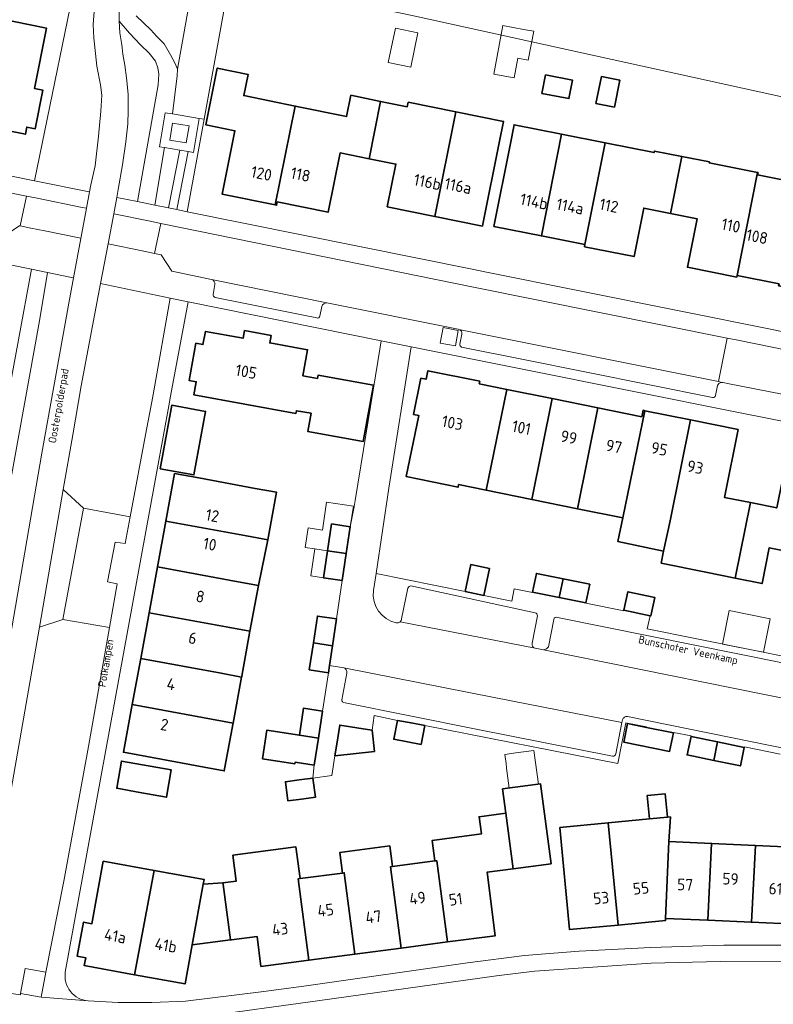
# Model space of a CAD drawing. Header units: metres. Extents: x 149984 to 156489, y 469398 to 478068.
# Tile 658 of 854: x 154614 to 154701, y 471626 to 471740. Entities that reach past the tile are written whole.
import ezdxf
from ezdxf.enums import TextEntityAlignment as Align

# ---------------------------------------------------------------- set-up
doc = ezdxf.new("R2010")
doc.units = ezdxf.units.M
doc.header["$LTSCALE"] = 0.75
for name, color, linetype, lineweight in [('B-WE-GR-BEPLANTING_CULTUUR_HEESTERS-GV', 252, 'Continuous', 18), ('B-WE-GR-GROENVOORZIENING-GV', 252, 'Continuous', 18), ('B-WE-KW-KUNSTWERK_GEMAAL-GV', 6, 'Continuous', 18), ('B-WE-OG-BEBOUWING-GV', 6, 'Continuous', 35), ('B-WE-OG-BEBOUWING-T18', 1, 'Continuous', 18), ('B-WE-OG-BEBOUWING_LAGE TRAFO-GV', 6, 'Continuous', 18), ('B-WE-OG-BEBOUWING_LUIFEL-GV', 6, 'Continuous', 18), ('B-WE-OG-BEBOUWING_OVERBOUWING-GV', 6, 'Continuous', 18), ('B-WE-OG-TERREIN_BEGROEID-GV', 252, 'Continuous', 18), ('B-WE-OG-TERREIN_ERF-GV', 252, 'Continuous', 18), ('B-WE-OG-TOPOGRAFIE-T18', 7, 'Continuous', 18), ('B-WE-OG-WATER-GV', 252, 'Continuous', 18), ('B-WE-VH-GESLOTENVERHARDING_ASFALT-GV', 252, 'Continuous', 18), ('B-WE-VH-GESLOTENVERHARDING_KUNSTSTOF-GV', 252, 'Continuous', 18), ('B-WE-VH-OPENVERHARDING_BETONSTRAATSTEEN-GV', 252, 'Continuous', 18), ('B-WE-VH-OPENVERHARDING_STRAATBAKSTEEN-GV', 252, 'Continuous', 18), ('B-WE-VH-OPENVERHARDING_TEGEL-GV', 252, 'Continuous', 18)]:
    doc.layers.add(name, color=color, linetype=linetype, lineweight=lineweight)
doc.styles.add('NLCS-ISO-M500-T18', font='NLCS-ISO.ttf', dxfattribs={"height": 0.9})
doc.styles.add('NLCS-ISO-M750-T18', font='NLCS-ISO.ttf', dxfattribs={"height": 1.35})

msp = doc.modelspace()

# ---------------------------------------------------------------- linework, layer by layer
at = {"layer": 'B-WE-GR-BEPLANTING_CULTUUR_HEESTERS-GV', "flags": 128}
for points in [[(154634.001, 471743.401), (154632.356, 471734.046), (154632.302, 471733.267), (154631.764, 471728.867), (154634.874, 471728.357), (154635.432, 471728.272), (154638.069, 471742.723)], [(154619.076, 471670.342), (154621.459, 471683.231), (154619.123, 471685.402), (154616.357, 471669.442)]]:
    msp.add_lwpolyline(points, close=True, dxfattribs=at)
at = {"layer": 'B-WE-GR-GROENVOORZIENING-GV', "flags": 128}
msp.add_lwpolyline([(154663.12, 471704.126), (154662.783, 471702.345), (154664.549, 471702.011), (154664.886, 471703.792)], close=True, dxfattribs=at)
at = {"layer": 'B-WE-KW-KUNSTWERK_GEMAAL-GV', "flags": 128}
msp.add_lwpolyline([(154617.092, 471629.487), (154614.725, 471629.928), (154614.186, 471627.037), (154616.553, 471626.596)], close=True, dxfattribs=at)
at = {"layer": 'B-WE-OG-BEBOUWING-GV', "flags": 128}
for points in [[(154605.499, 471728.706), (154607.117, 471728.381), (154608.735, 471728.056), (154608.67, 471727.732), (154614.729, 471726.516), (154614.896, 471727.349), (154615.877, 471727.152), (154616.772, 471731.613), (154615.792, 471731.81), (154617.194, 471738.791), (154611.482, 471739.938), (154612.106, 471743.046), (154608.845, 471743.701), (154609.028, 471744.61), (154608.687, 471744.678), (154607.809, 471740.308), (154607.289, 471737.72), (154607.308, 471737.716)], [(154643.663, 471718.331), (154645.993, 471729.776), (154640.03, 471730.99), (154640.531, 471733.449), (154636.964, 471734.175), (154635.627, 471727.61), (154639.008, 471726.922), (154637.514, 471719.582)], [(154674.977, 471733.379), (154674.567, 471731.24), (154677.702, 471730.639), (154678.112, 471732.778)], [(154682.992, 471729.65), (154683.613, 471732.769), (154681.459, 471733.198), (154680.838, 471730.079)], [(154643.663, 471718.331), (154643.834, 471718.296), (154643.914, 471718.688), (154649.804, 471717.489), (154651.202, 471724.357), (154654.55, 471723.682), (154655.886, 471730.324), (154652.456, 471731.022), (154651.955, 471728.562), (154645.993, 471729.776)], [(154664.612, 471729.106), (154659.087, 471730.22), (154658.982, 471729.7), (154655.886, 471730.324), (154654.55, 471723.682), (154657.652, 471723.057), (154656.655, 471718.112), (154662.172, 471717)], [(154669.626, 471725.504), (154670.128, 471727.994), (154664.612, 471729.106), (154662.172, 471717), (154667.688, 471715.888), (154667.729, 471716.095)], [(154669.01, 471715.837), (154674.513, 471714.745), (154676.849, 471726.513), (154671.346, 471727.605), (154670.879, 471725.251)], [(154674.513, 471714.745), (154679.563, 471713.742), (154681.899, 471725.511), (154676.849, 471726.513)], [(154681.899, 471725.511), (154679.563, 471713.742), (154679.513, 471713.493), (154685.254, 471712.354), (154686.368, 471717.966), (154689.462, 471717.352), (154690.77, 471723.943), (154687.602, 471724.572), (154687.566, 471724.386)], [(154689.462, 471717.352), (154692.556, 471716.737), (154691.438, 471711.107), (154697.138, 471709.975), (154697.176, 471710.168), (154699.541, 471722.081), (154693.966, 471723.188), (154693.989, 471723.304), (154690.77, 471723.943)], [(154697.176, 471710.168), (154702.042, 471709.202), (154701.998, 471708.977), (154702.431, 471708.891), (154704.323, 471718.425), (154704.79, 471720.777), (154699.561, 471721.815), (154699.611, 471722.067), (154699.541, 471722.081)], [(154655.055, 471697.449), (154648.645, 471698.615), (154648.576, 471698.236), (154646.878, 471698.545), (154647.426, 471701.557), (154643.037, 471702.355), (154643.196, 471703.228), (154640.124, 471703.787), (154639.96, 471702.888), (154635.583, 471703.684), (154635.308, 471702.169), (154634.491, 471702.317), (154633.708, 471698.016), (154634.539, 471697.865), (154634.261, 471696.339), (154646.081, 471694.189), (154646.14, 471694.51), (154647.834, 471694.208), (154647.457, 471692.088), (154653.873, 471690.948)], [(154670.501, 471696.978), (154667.321, 471697.623), (154667.381, 471697.921), (154661.36, 471699.142), (154661.158, 471698.149), (154660.563, 471698.27), (154659.714, 471694.082), (154660.301, 471693.963), (154658.863, 471686.873), (154664.871, 471685.654), (154664.93, 471685.945), (154668.131, 471685.296)], [(154670.501, 471696.978), (154668.131, 471685.296), (154673.408, 471684.225), (154675.778, 471695.907)], [(154681.061, 471694.835), (154675.778, 471695.907), (154673.408, 471684.225), (154678.679, 471683.156)], [(154630.348, 471687.781), (154634.268, 471687.067), (154635.608, 471694.425), (154631.688, 471695.139)], [(154683.956, 471682.085), (154686.491, 471694.51), (154686.287, 471694.552), (154686.136, 471693.805), (154681.061, 471694.835), (154678.679, 471683.156)], [(154686.491, 471694.51), (154683.956, 471682.085), (154683.377, 471679.349), (154688.679, 471678.227), (154689.426, 471681.757), (154691.795, 471693.434)], [(154696.978, 471675.127), (154698.75, 471683.861), (154695.712, 471684.477), (154697.303, 471692.316), (154691.795, 471693.434), (154689.426, 471681.757), (154688.679, 471678.227), (154688.403, 471676.868), (154693.574, 471675.818)], [(154696.978, 471675.127), (154700.073, 471674.499), (154700.915, 471678.649), (154706.568, 471677.502), (154706.688, 471678.092), (154706.711, 471678.087), (154708.973, 471689.173), (154703.228, 471690.339), (154701.789, 471683.244), (154698.75, 471683.861)], [(154640.348, 471680.005), (154642.816, 471679.552), (154643.828, 471685.066), (154641.36, 471685.519), (154634.829, 471686.718), (154632.026, 471687.233), (154631.014, 471681.719)], [(154631.014, 471681.719), (154630.042, 471676.427), (154639.377, 471674.713), (154641.726, 471674.282), (154642.816, 471679.552), (154640.348, 471680.005)], [(154651.912, 471677.957), (154652.377, 471681.068), (154650.199, 471681.394), (154649.734, 471678.283)], [(154651.447, 471674.846), (154651.912, 471677.957), (154649.734, 471678.283), (154649.269, 471675.172)], [(154630.042, 471676.427), (154629.066, 471671.111), (154638.402, 471669.397), (154640.751, 471668.966), (154641.726, 471674.282), (154639.377, 471674.713)], [(154665.695, 471673.565), (154667.851, 471673.128), (154668.485, 471676.253), (154666.329, 471676.69)], [(154673.497, 471673.516), (154676.584, 471672.887), (154677.023, 471675.042), (154673.937, 471675.672)], [(154677.023, 471675.042), (154676.584, 471672.887), (154679.67, 471672.257), (154680.11, 471674.413)], [(154684.074, 471671.4), (154687.106, 471670.758), (154687.185, 471670.741), (154687.641, 471672.893), (154684.53, 471673.552)], [(154638.402, 471669.397), (154629.066, 471671.111), (154628.095, 471665.82), (154637.431, 471664.106), (154639.78, 471663.675), (154639.799, 471663.779), (154640.751, 471668.966)], [(154650.309, 471667.283), (154650.782, 471670.395), (154648.572, 471670.73), (154648.1, 471667.618)], [(154650.309, 471667.283), (154648.1, 471667.618), (154647.627, 471664.506), (154649.837, 471664.171), (154649.965, 471665.012)], [(154627.116, 471660.49), (154638.801, 471658.345), (154639.78, 471663.675), (154637.431, 471664.106), (154628.095, 471665.82)], [(154638.801, 471658.345), (154627.116, 471660.49), (154626.1, 471654.956), (154635.436, 471653.255), (154637.783, 471652.81), (154638.769, 471658.17)], [(154649.156, 471659.718), (154646.951, 471660.055), (154646.474, 471656.935), (154648.68, 471656.599)], [(154650.597, 471654.547), (154655.168, 471655.058), (154654.892, 471657.526), (154654.352, 471657.611), (154651.155, 471658.113), (154650.81, 471655.915)], [(154660.584, 471655.859), (154661.007, 471658.044), (154659.418, 471658.351), (154657.83, 471658.659), (154657.407, 471656.474), (154658.996, 471656.167)], [(154684.5, 471658.29), (154684.061, 471656.14), (154689.365, 471655.058), (154689.804, 471657.208), (154686.678, 471657.846)], [(154648.68, 471656.599), (154646.474, 471656.935), (154642.692, 471657.513), (154642.186, 471654.205), (154645.969, 471653.627), (154645.998, 471653.816), (154648.203, 471653.479)], [(154694.924, 471656.161), (154691.857, 471656.788), (154691.4, 471654.657), (154694.486, 471654.019)], [(154694.486, 471654.019), (154697.572, 471653.381), (154698.019, 471655.529), (154694.924, 471656.161)], [(154627.988, 471650.288), (154631.08, 471649.751), (154631.638, 471652.922), (154625.867, 471653.938), (154625.315, 471650.799)], [(154648.054, 471651.962), (154646.457, 471651.759), (154644.859, 471651.556), (154645.14, 471649.347), (154646.737, 471649.55), (154648.335, 471649.753)], [(154671.237, 471641.465), (154675.639, 471642.047), (154674.426, 471651.298), (154670.023, 471650.72), (154670.392, 471647.905)], [(154687.035, 471647.241), (154689.112, 471647.441), (154688.851, 471650.154), (154686.775, 471649.954)], [(154662.175, 471642.379), (154662.393, 471642.408), (154663.628, 471632.998), (154669.176, 471633.726), (154668.214, 471641.063), (154671.238, 471641.46), (154671.237, 471641.465), (154670.392, 471647.905), (154667.304, 471647.49), (154667.564, 471645.507), (154661.863, 471644.759)], [(154683.399, 471634.959), (154682.262, 471646.783), (154676.653, 471646.243), (154677.763, 471634.436)], [(154682.262, 471646.783), (154683.399, 471634.959), (154688.891, 471635.47), (154688.875, 471635.734), (154689.277, 471644.637), (154689.468, 471647.475), (154689.112, 471647.441), (154687.035, 471647.241)], [(154688.875, 471635.734), (154693.813, 471635.509), (154694.238, 471644.405), (154689.277, 471644.637)], [(154699.337, 471644.168), (154694.238, 471644.405), (154693.813, 471635.509), (154698.849, 471635.282)], [(154642.023, 471630.163), (154647.566, 471630.891), (154646.331, 471640.3), (154646.549, 471640.329), (154646.067, 471644.004), (154638.769, 471643.045), (154639.163, 471640.045), (154637.626, 471639.843), (154637.65, 471639.658), (154638.494, 471633.23), (154638.619, 471633.246), (154641.568, 471633.633)], [(154651.457, 471640.973), (154651.685, 471641.003), (154652.92, 471631.593), (154658.274, 471632.296), (154657.039, 471641.705), (154657.257, 471641.734), (154656.945, 471644.114), (154651.145, 471643.353)], [(154704.428, 471643.93), (154699.337, 471644.168), (154698.849, 471635.282), (154704.008, 471635.049)], [(154627.395, 471629.21), (154629.639, 471641.282), (154623.752, 471642.345), (154622.444, 471635.099), (154621.46, 471635.279), (154620.737, 471631.346), (154621.721, 471631.166), (154621.554, 471630.273)], [(154662.175, 471642.379), (154657.257, 471641.734), (154657.039, 471641.705), (154658.274, 471632.296), (154663.628, 471632.998), (154662.393, 471642.408)], [(154634.059, 471632.673), (154635.345, 471639.694), (154635.443, 471640.235), (154629.639, 471641.282), (154627.395, 471629.21), (154633.236, 471628.147)], [(154652.92, 471631.593), (154651.685, 471641.003), (154651.457, 471640.973), (154646.549, 471640.329), (154646.331, 471640.3), (154647.566, 471630.891)], [(154635.345, 471639.694), (154634.059, 471632.673), (154638.494, 471633.23), (154637.65, 471639.658), (154637.626, 471639.843)]]:
    msp.add_lwpolyline(points, close=True, dxfattribs=at)
at = {"layer": 'B-WE-OG-BEBOUWING_LAGE TRAFO-GV', "flags": 128}
msp.add_lwpolyline([(154631.781, 471727.8), (154631.455, 471725.821), (154633.378, 471725.505), (154633.703, 471727.484)], close=True, dxfattribs=at)
at = {"layer": 'B-WE-OG-BEBOUWING_LUIFEL-GV', "flags": 128}
for points in [[(154648.269, 471678.502), (154649.734, 471678.283), (154650.199, 471681.394), (154652.377, 471681.068), (154652.732, 471683.441), (154649.622, 471683.906), (154649.141, 471680.693), (154647.48, 471680.941), (154647.14, 471678.671)], [(154649.734, 471678.283), (154648.269, 471678.502), (154647.803, 471675.391), (154649.269, 471675.172)], [(154674.165, 471651.264), (154673.653, 471655.166), (154671.555, 471654.89), (154670.275, 471654.722), (154670.416, 471653.649), (154670.483, 471653.138), (154670.787, 471650.82)]]:
    msp.add_lwpolyline(points, close=True, dxfattribs=at)
at = {"layer": 'B-WE-OG-BEBOUWING_OVERBOUWING-GV', "flags": 128}
for points in [[(154671.804, 471735.313), (154672.998, 471735.088), (154673.631, 471738.433), (154672.436, 471738.658), (154670.066, 471739.106), (154669.003, 471733.48), (154671.373, 471733.032)], [(154656.754, 471734.818), (154659.374, 471734.264), (154660.218, 471738.25), (154657.598, 471738.804)], [(154695.502, 471667.488), (154700.237, 471666.534), (154701.019, 471670.417), (154696.284, 471671.371)]]:
    msp.add_lwpolyline(points, close=True, dxfattribs=at)
at = {"layer": 'B-WE-OG-TERREIN_BEGROEID-GV', "flags": 128}
for points in [[(154621.38, 471748.4), (154615.808, 471721.122), (154621.921, 471719.882), (154622.157, 471719.834), (154622.312, 471720.669), (154622.813, 471722.872), (154623.194, 471726.279), (154623.484, 471729.198), (154623.575, 471731.046), (154623.43, 471732.224), (154622.995, 471734.399), (154622.668, 471737.68), (154622.596, 471739.203), (154622.705, 471740.725)], [(154627.58, 471740.236), (154629.266, 471738.586), (154629.973, 471737.843), (154630.807, 471736.991), (154631.559, 471735.704), (154632.093, 471734.717), (154632.356, 471734.046), (154634.001, 471743.401)], [(154617.311, 471710.5), (154616.389, 471704.91), (154606.242, 471649.188), (154606.068, 471643.933), (154606.025, 471639.479), (154606.027, 471637.036), (154606.647, 471631.596), (154606.644, 471629.591), (154606.611, 471628.009), (154608.522, 471627.703), (154608.51, 471631.388), (154608.69, 471637.604)], [(154609.875, 471650.481), (154616.648, 471689.579), (154619.684, 471706.526), (154620.309, 471709.892), (154620.076, 471709.941), (154617.311, 471710.5)], [(154624.467, 471669.394), (154619.076, 471670.342), (154616.357, 471669.442), (154612.989, 471650.001)], [(154611.459, 471627.263), (154614.153, 471626.859), (154614.186, 471627.037), (154614.725, 471629.928), (154617.092, 471629.487), (154619.206, 471640.056), (154622.03, 471655.645), (154624.467, 471669.394)]]:
    msp.add_lwpolyline(points, dxfattribs=at)
for points in [[(154625.321, 471719.195), (154627.724, 471718.71), (154630.1, 471732.224), (154630.19, 471733.475), (154630.082, 471734.218), (154629.792, 471734.979), (154629.085, 471735.886), (154628.088, 471736.883), (154626.792, 471738.215), (154625.614, 471739.619), (154625.686, 471738.26), (154625.895, 471736.874), (154626.04, 471735.777), (154626.239, 471734.508), (154626.466, 471733.049), (154626.629, 471731.164), (154626.638, 471729.207), (154626.602, 471727.72), (154626.366, 471725.636), (154626.003, 471722.99), (154625.491, 471720.103)], [(154633.581, 471724.514), (154632.261, 471717.794), (154633.476, 471717.549), (154635.432, 471728.272), (154634.874, 471728.357), (154634.22, 471724.409)], [(154631.316, 471717.984), (154632.621, 471724.672), (154630.862, 471724.962), (154629.732, 471718.304)], [(154621.459, 471683.231), (154626.859, 471682.207), (154628.769, 471692.348), (154629.37, 471695.543), (154629.607, 471696.8), (154631.524, 471707.528), (154623.446, 471709.231), (154621.197, 471697.378), (154620.218, 471691.725), (154619.123, 471685.402)]]:
    msp.add_lwpolyline(points, close=True, dxfattribs=at)
at = {"layer": 'B-WE-OG-TERREIN_ERF-GV', "flags": 128}
for points in [[(154499.451, 471751.006), (154498.279, 471744.791), (154527.724, 471738.848), (154569.875, 471730.439), (154615.808, 471721.122), (154621.38, 471748.4), (154619.128, 471748.881), (154597.572, 471753.281), (154576.231, 471757.609), (154503.985, 471772.405), (154501.667, 471761.916), (154501.062, 471758.939)], [(154599.729, 471729.787), (154601.601, 471739.109), (154602.073, 471741.46), (154607.809, 471740.308), (154608.687, 471744.678), (154609.028, 471744.61), (154608.845, 471743.701), (154612.106, 471743.046), (154611.482, 471739.938), (154617.194, 471738.791), (154615.792, 471731.81), (154616.772, 471731.613), (154615.877, 471727.152), (154614.896, 471727.349), (154614.729, 471726.516), (154608.67, 471727.732), (154608.735, 471728.056), (154607.117, 471728.381), (154605.499, 471728.706), (154605.435, 471728.382), (154599.679, 471729.538)], [(154638.441, 471744.759), (154638.069, 471742.723), (154635.432, 471728.272), (154633.476, 471717.549), (154666.671, 471710.845), (154667.981, 471710.572), (154701.435, 471703.873), (154702.339, 471703.691), (154713.3, 471701.482), (154714.242, 471701.271), (154763.275, 471691.236), (154766.94, 471709.733), (154767.294, 471711.362), (154768.052, 471717.069), (154754.334, 471719.433), (154659.899, 471740.18)], [(154664.612, 471729.106), (154670.128, 471727.994), (154669.626, 471725.504), (154667.729, 471716.095), (154667.688, 471715.888), (154662.172, 471717), (154656.655, 471718.112), (154657.652, 471723.057), (154654.55, 471723.682), (154651.202, 471724.357), (154649.804, 471717.489), (154643.914, 471718.688), (154643.834, 471718.296), (154643.663, 471718.331), (154637.514, 471719.582), (154639.008, 471726.922), (154635.627, 471727.61), (154636.964, 471734.175), (154640.531, 471733.449), (154640.03, 471730.99), (154645.993, 471729.776), (154651.955, 471728.562), (154652.456, 471731.022), (154655.886, 471730.324), (154658.982, 471729.7), (154659.087, 471730.22)], [(154674.977, 471733.379), (154678.112, 471732.778), (154677.702, 471730.639), (154674.567, 471731.24)], [(154682.992, 471729.65), (154680.838, 471730.079), (154681.459, 471733.198), (154683.613, 471732.769)], [(154653.873, 471690.948), (154647.457, 471692.088), (154647.834, 471694.208), (154646.14, 471694.51), (154646.081, 471694.189), (154634.261, 471696.339), (154634.539, 471697.865), (154633.708, 471698.016), (154634.491, 471702.317), (154635.308, 471702.169), (154635.583, 471703.684), (154639.96, 471702.888), (154640.124, 471703.787), (154643.196, 471703.228), (154643.037, 471702.355), (154647.426, 471701.557), (154646.878, 471698.545), (154648.576, 471698.236), (154648.645, 471698.615), (154655.055, 471697.449)], [(154630.348, 471687.781), (154631.688, 471695.139), (154635.608, 471694.425), (154634.268, 471687.067)], [(154629.066, 471671.111), (154630.042, 471676.427), (154631.014, 471681.719), (154632.026, 471687.233), (154634.829, 471686.718), (154641.36, 471685.519), (154643.828, 471685.066), (154642.816, 471679.552), (154641.726, 471674.282), (154640.751, 471668.966), (154639.799, 471663.779), (154639.78, 471663.675), (154638.801, 471658.345), (154638.769, 471658.17), (154637.783, 471652.81), (154635.436, 471653.255), (154626.1, 471654.956), (154627.116, 471660.49), (154628.095, 471665.82)], [(154627.988, 471650.288), (154625.315, 471650.799), (154625.867, 471653.938), (154631.638, 471652.922), (154631.08, 471649.751)], [(154647.566, 471630.891), (154642.023, 471630.163), (154641.568, 471633.633), (154638.619, 471633.246), (154638.494, 471633.23), (154634.059, 471632.673), (154633.236, 471628.147), (154627.395, 471629.21), (154621.554, 471630.273), (154621.721, 471631.166), (154620.737, 471631.346), (154621.46, 471635.279), (154622.444, 471635.099), (154623.752, 471642.345), (154629.639, 471641.282), (154635.443, 471640.235), (154635.345, 471639.694), (154637.626, 471639.843), (154639.163, 471640.045), (154638.769, 471643.045), (154646.067, 471644.004), (154646.549, 471640.329), (154651.457, 471640.973), (154651.145, 471643.353), (154656.945, 471644.114), (154657.257, 471641.734), (154662.175, 471642.379), (154661.863, 471644.759), (154667.564, 471645.507), (154667.304, 471647.49), (154670.392, 471647.905), (154670.023, 471650.72), (154674.426, 471651.298), (154675.639, 471642.047), (154671.237, 471641.465), (154671.238, 471641.46), (154668.214, 471641.063), (154669.176, 471633.726), (154663.628, 471632.998), (154658.274, 471632.296), (154652.92, 471631.593)], [(154648.054, 471651.962), (154648.335, 471649.753), (154646.737, 471649.55), (154645.14, 471649.347), (154644.859, 471651.556), (154646.457, 471651.759)]]:
    msp.add_lwpolyline(points, close=True, dxfattribs=at)
for points in [[(154702.042, 471709.202), (154697.176, 471710.168), (154697.138, 471709.975), (154691.438, 471711.107), (154692.556, 471716.737), (154689.462, 471717.352), (154686.368, 471717.966), (154685.254, 471712.354), (154679.513, 471713.493), (154679.563, 471713.742), (154674.513, 471714.745), (154669.01, 471715.837), (154670.879, 471725.251), (154671.346, 471727.605), (154676.849, 471726.513), (154681.899, 471725.511), (154687.566, 471724.386), (154687.602, 471724.572), (154690.77, 471723.943), (154693.989, 471723.304), (154693.966, 471723.188), (154699.541, 471722.081), (154699.611, 471722.067), (154699.561, 471721.815), (154704.79, 471720.777)], [(154531.587, 471641.855), (154544.088, 471639.18), (154551.42, 471637.734), (154564.125, 471635.326), (154574.883, 471633.355), (154583.68, 471631.825), (154604.52, 471628.308), (154604.465, 471630.402), (154604.335, 471633.785), (154604.024, 471637.034), (154604.022, 471639.488), (154604.065, 471643.976), (154604.226, 471648.823), (154605.055, 471654.407), (154610.896, 471686.332), (154615.435, 471710.899), (154559.908, 471722.154), (154558.49, 471722.476)], [(154698.019, 471655.529), (154697.572, 471653.381), (154694.486, 471654.019), (154691.4, 471654.657), (154691.857, 471656.788), (154691.869, 471656.848), (154689.815, 471657.264), (154689.804, 471657.208), (154689.365, 471655.058), (154684.061, 471656.14), (154684.5, 471658.29), (154686.678, 471657.846), (154686.688, 471657.898), (154684.303, 471658.381), (154683.386, 471653.66), (154661.007, 471658.044), (154660.584, 471655.859), (154658.996, 471656.167), (154657.407, 471656.474), (154657.83, 471658.659), (154655.156, 471659.204), (154654.892, 471657.526), (154655.168, 471655.058), (154650.597, 471654.547), (154650.246, 471652.285), (154648.054, 471651.962), (154648.203, 471653.479), (154645.998, 471653.816), (154645.969, 471653.627), (154642.186, 471654.205), (154642.692, 471657.513), (154646.474, 471656.935), (154646.951, 471660.055), (154649.156, 471659.718), (154649.837, 471664.171), (154647.627, 471664.506), (154648.1, 471667.618), (154648.572, 471670.73), (154650.782, 471670.395), (154651.447, 471674.846), (154649.269, 471675.172), (154649.734, 471678.283), (154650.199, 471681.394), (154652.377, 471681.068), (154652.805, 471683.387), (154652.81, 471683.416), (154652.943, 471684.129), (154653.903, 471689.999), (154655.84, 471701.851), (154655.943, 471702.583), (154633.577, 471707.128), (154631.565, 471696.181), (154631.364, 471695.082), (154630.782, 471691.905), (154619.36, 471629.521)], [(154727.438, 471688.352), (154697.553, 471694.277), (154659.426, 471701.889), (154656.84, 471685.544), (154655.36, 471675.656), (154665.695, 471673.565), (154666.329, 471676.69), (154668.485, 471676.253), (154667.851, 471673.128), (154671.085, 471672.472), (154671.378, 471673.896), (154673.488, 471673.471), (154673.497, 471673.516), (154673.937, 471675.672), (154677.023, 471675.042), (154680.11, 471674.413), (154679.67, 471672.257), (154679.664, 471672.225), (154684.062, 471671.339), (154684.074, 471671.4), (154684.53, 471673.552), (154687.641, 471672.893), (154687.185, 471670.741), (154687.106, 471670.758), (154686.785, 471669.243), (154704.022, 471665.772)], [(154706.568, 471677.502), (154700.915, 471678.649), (154700.073, 471674.499), (154696.978, 471675.127), (154693.574, 471675.818), (154688.403, 471676.868), (154688.679, 471678.227), (154683.377, 471679.349), (154683.956, 471682.085), (154678.679, 471683.156), (154673.408, 471684.225), (154668.131, 471685.296), (154664.93, 471685.945), (154664.871, 471685.654), (154658.863, 471686.873), (154660.301, 471693.963), (154659.714, 471694.082), (154660.563, 471698.27), (154661.158, 471698.149), (154661.36, 471699.142), (154667.381, 471697.921), (154667.321, 471697.623), (154670.501, 471696.978), (154675.778, 471695.907), (154681.061, 471694.835), (154686.136, 471693.805), (154686.287, 471694.552), (154686.491, 471694.51), (154691.795, 471693.434), (154697.303, 471692.316), (154695.712, 471684.477), (154698.75, 471683.861), (154701.789, 471683.244)], [(154702.185, 471654.758), (154698.033, 471655.599), (154698.019, 471655.529)], [(154704.008, 471635.049), (154698.849, 471635.282), (154693.813, 471635.509), (154688.875, 471635.734), (154688.891, 471635.47), (154683.399, 471634.959), (154677.763, 471634.436), (154676.653, 471646.243), (154682.262, 471646.783), (154687.035, 471647.241), (154686.775, 471649.954), (154688.851, 471650.154), (154689.112, 471647.441), (154689.468, 471647.475), (154689.277, 471644.637), (154694.238, 471644.405), (154699.337, 471644.168), (154704.428, 471643.93)], [(154622.011, 471626.178), (154622.017, 471626.178), (154625.486, 471626.008), (154629.401, 471625.985), (154633.276, 471626.135), (154642.351, 471627.262), (154647.247, 471627.917), (154665.935, 471630.579), (154672.575, 471631.42), (154678.882, 471631.938), (154687.211, 471632.373), (154695.658, 471632.636), (154703.938, 471632.63)]]:
    msp.add_lwpolyline(points, dxfattribs=at)
at = {"layer": 'B-WE-OG-TERREIN_ERF-GV'}
msp.add_lwpolyline([(154619.36, 471629.521, 0.4364362), (154622.011, 471626.178)], format="xyb", dxfattribs=at)
at = {"layer": 'B-WE-OG-WATER-GV', "flags": 128}
msp.add_lwpolyline([(154659.899, 471740.18), (154754.334, 471719.433), (154768.052, 471717.069), (154770.338, 471730.694), (154768.402, 471730.713), (154635.842, 471754.937)], dxfattribs=at)
at = {"layer": 'B-WE-VH-GESLOTENVERHARDING_ASFALT-GV', "flags": 128}
for points in [[(154612.989, 471650.001), (154616.357, 471669.442), (154619.123, 471685.402), (154620.218, 471691.725), (154621.197, 471697.378), (154623.446, 471709.231), (154624.316, 471713.815), (154624.967, 471717.3), (154625.321, 471719.195), (154625.491, 471720.103), (154626.003, 471722.99), (154626.366, 471725.636), (154626.602, 471727.72), (154626.638, 471729.207), (154626.629, 471731.164), (154626.466, 471733.049), (154626.239, 471734.508), (154626.04, 471735.777), (154625.895, 471736.874), (154625.686, 471738.26), (154625.614, 471739.619), (154625.614, 471741.677)], [(154622.705, 471740.725), (154622.596, 471739.203), (154622.668, 471737.68), (154622.995, 471734.399), (154623.43, 471732.224), (154623.575, 471731.046), (154623.484, 471729.198), (154623.194, 471726.279), (154622.813, 471722.872), (154622.312, 471720.669), (154622.157, 471719.834), (154621.806, 471717.946), (154621.159, 471714.462), (154620.309, 471709.892), (154619.684, 471706.526), (154616.648, 471689.579), (154609.875, 471650.481)]]:
    msp.add_lwpolyline(points, dxfattribs=at)
at = {"layer": 'B-WE-VH-GESLOTENVERHARDING_KUNSTSTOF-GV', "flags": 128}
msp.add_lwpolyline([(154626.859, 471682.207), (154621.459, 471683.231), (154619.076, 471670.342), (154624.467, 471669.394), (154625.364, 471674.455), (154624.265, 471674.712), (154625.131, 471679.303), (154626.279, 471679.126)], close=True, dxfattribs=at)
at = {"layer": 'B-WE-VH-OPENVERHARDING_BETONSTRAATSTEEN-GV', "flags": 128}
for points in [[(154655.062, 471673.691), (154655.36, 471675.656), (154656.84, 471685.544), (154659.426, 471701.889), (154655.943, 471702.583), (154655.84, 471701.851), (154653.903, 471689.999), (154652.943, 471684.129), (154652.81, 471683.416), (154652.805, 471683.387), (154652.377, 471681.068), (154651.912, 471677.957), (154651.447, 471674.846), (154650.782, 471670.395), (154650.309, 471667.283), (154649.965, 471665.012), (154651.614, 471664.732), (154669.029, 471661.315), (154683.849, 471658.412), (154683.909, 471658.714)], [(154673.79, 471671.107), (154659.374, 471674.25)], [(154659.053, 471673.964), (154658.326, 471670.395)], [(154673.433, 471667.603), (154674.046, 471670.758)], [(154707.669, 471660.672), (154708.264, 471663.807), (154708.224, 471664.045), (154708.014, 471664.204), (154676.374, 471670.58)], [(154708.008, 471660.096), (154674.762, 471666.822), (154673.791, 471667.019), (154658.138, 471670.059), (154658.101, 471670.032)], [(154658.138, 471670.059), (154673.791, 471667.019)], [(154675.947, 471670.347), (154675.324, 471667.187), (154675.122, 471666.919), (154674.762, 471666.822)], [(154674.762, 471666.822), (154708.008, 471660.096)], [(154651.963, 471664.135), (154651.39, 471661.03)], [(154683.132, 471654.791), (154683.849, 471658.412), (154669.029, 471661.315), (154651.614, 471664.732)], [(154651.606, 471660.709), (154666.947, 471657.626), (154682.766, 471654.526)], [(154684.507, 471659.085), (154717.73, 471652.339)]]:
    msp.add_lwpolyline(points, dxfattribs=at)
at = {"layer": 'B-WE-VH-OPENVERHARDING_BETONSTRAATSTEEN-GV'}
for points in [[(154659.374, 471674.25, 0.1927753), (154659.053, 471673.964)], [(154657.709, 471669.961, -0.3953492), (154655.062, 471673.691)], [(154673.988, 471670.972, 0.1886865), (154673.79, 471671.107)], [(154674.046, 471670.758, 0.1685112), (154673.988, 471670.972)], [(154676.374, 471670.58, 0.4516817), (154675.947, 471670.347)], [(154658.101, 471670.032, -0.2121684), (154657.709, 471669.961)], [(154658.326, 471670.395, -0.1907178), (154658.138, 471670.059)], [(154673.791, 471667.019, -0.4116282), (154673.433, 471667.603)], [(154651.614, 471664.732, -0.4037682), (154651.963, 471664.135)], [(154651.39, 471661.03, 0.2551955), (154651.606, 471660.709)], [(154683.909, 471658.714, -0.4160285), (154684.507, 471659.085)], [(154682.766, 471654.526, 0.4772243), (154683.132, 471654.791)]]:
    msp.add_lwpolyline(points, format="xyb", dxfattribs=at)
at = {"layer": 'B-WE-VH-OPENVERHARDING_STRAATBAKSTEEN-GV', "flags": 128}
for points in [[(154597.648, 471717.477), (154612.114, 471714.628), (154614.069, 471715.915), (154614.146, 471715.899), (154614.883, 471719.341), (154565.907, 471729.181), (154561.077, 471730.159), (154560.15, 471725.131)], [(154649.644, 471706.981), (154636.311, 471709.696)], [(154636.699, 471709.104), (154636.48, 471707.977)], [(154636.71, 471707.63), (154648.494, 471705.241)], [(154648.848, 471705.465), (154649.076, 471706.591)], [(154695.375, 471697.791), (154695.03, 471697.905), (154664.957, 471703.924)], [(154665.299, 471703.359), (154665.049, 471702.209)], [(154705.033, 471701.11), (154697.274, 471702.666), (154696.039, 471702.913), (154695.03, 471697.905), (154695.375, 471697.791)], [(154665.277, 471701.872), (154672.449, 471700.417), (154694.323, 471696.032)], [(154695.516, 471697.783), (154696.255, 471697.637), (154704.008, 471696.108), (154704.784, 471695.955), (154704.8, 471695.952), (154705.246, 471695.864), (154706.242, 471700.865), (154705.033, 471701.11)], [(154694.692, 471696.266), (154694.925, 471697.409)], [(154744.681, 471626.492), (154739.307, 471627.373), (154732.991, 471628.369), (154724.213, 471629.341), (154722.67, 471629.512), (154717.628, 471629.969), (154710.675, 471630.389), (154702.445, 471630.688), (154695.207, 471630.735), (154687.25, 471630.53), (154673.708, 471629.629), (154669.295, 471629.076), (154648.572, 471626.18), (154635.092, 471624.347), (154632.299, 471624.129), (154628.669, 471623.954), (154625.099, 471623.99), (154619.095, 471624.334), (154616.046, 471621.929), (154615.604, 471621.994), (154615.225, 471618.545), (154616.688, 471618.422), (154621.338, 471618.124), (154622.684, 471618.038)]]:
    msp.add_lwpolyline(points, dxfattribs=at)
for points in [[(154616.101, 471719.096), (154614.883, 471719.341), (154614.146, 471715.899), (154615.367, 471715.649), (154616.993, 471715.316), (154620.956, 471714.504), (154621.159, 471714.462), (154621.806, 471717.946), (154621.324, 471718.044)], [(154629.712, 471712.709), (154630.441, 471716.183), (154629.207, 471716.435), (154624.967, 471717.3), (154624.316, 471713.815), (154628.456, 471712.966)], [(154630.441, 471716.183), (154629.712, 471712.709), (154630.471, 471712.553), (154631.688, 471710.645), (154636.311, 471709.696), (154649.644, 471706.981), (154664.886, 471703.938), (154664.957, 471703.924), (154695.03, 471697.905), (154696.039, 471702.913), (154666.633, 471708.797)]]:
    msp.add_lwpolyline(points, close=True, dxfattribs=at)
at = {"layer": 'B-WE-VH-OPENVERHARDING_STRAATBAKSTEEN-GV'}
for points in [[(154636.311, 471709.696, -0.4020375), (154636.699, 471709.104)], [(154636.48, 471707.977, 0.3411025), (154636.71, 471707.63)], [(154649.076, 471706.591, -0.3300955), (154649.644, 471706.981)], [(154648.494, 471705.241, 0.4331852), (154648.848, 471705.465)], [(154664.957, 471703.924, -0.3959983), (154665.299, 471703.359)], [(154665.049, 471702.209, 0.2358411), (154665.277, 471701.872)], [(154694.925, 471697.409, -0.3197369), (154695.375, 471697.791)], [(154695.375, 471697.791, -0.0710962), (154695.516, 471697.783)], [(154694.323, 471696.032, 0.3733563), (154694.692, 471696.266)]]:
    msp.add_lwpolyline(points, format="xyb", dxfattribs=at)
at = {"layer": 'B-WE-VH-OPENVERHARDING_TEGEL-GV', "flags": 128}
for points in [[(154625.614, 471741.677), (154625.614, 471739.619), (154626.792, 471738.215), (154628.088, 471736.883), (154629.085, 471735.886), (154629.792, 471734.979), (154630.082, 471734.218), (154630.19, 471733.475), (154630.1, 471732.224), (154627.724, 471718.71), (154629.732, 471718.304), (154630.862, 471724.962), (154630.272, 471725.059), (154630.928, 471729.004), (154631.764, 471728.867), (154632.302, 471733.267), (154632.356, 471734.046), (154632.093, 471734.717), (154631.559, 471735.704), (154630.807, 471736.991), (154629.973, 471737.843), (154629.266, 471738.586), (154627.58, 471740.236)], [(154565.907, 471729.181), (154614.883, 471719.341), (154616.101, 471719.096), (154621.324, 471718.044), (154621.806, 471717.946), (154622.157, 471719.834), (154621.921, 471719.882), (154615.808, 471721.122), (154569.875, 471730.439)], [(154558.49, 471722.476), (154559.908, 471722.154), (154615.435, 471710.899), (154617.311, 471710.5), (154620.076, 471709.941), (154620.309, 471709.892), (154621.159, 471714.462), (154620.956, 471714.504), (154616.993, 471715.316), (154615.367, 471715.649), (154614.146, 471715.899), (154614.069, 471715.915), (154612.114, 471714.628), (154597.648, 471717.477)], [(154636.311, 471709.696), (154631.688, 471710.645), (154630.471, 471712.553), (154629.712, 471712.709), (154628.456, 471712.966), (154624.316, 471713.815), (154623.446, 471709.231), (154631.524, 471707.528), (154633.577, 471707.128), (154655.943, 471702.583), (154659.426, 471701.889), (154697.553, 471694.277), (154727.438, 471688.352), (154751.835, 471683.483)], [(154636.48, 471707.977), (154636.699, 471709.104)], [(154619.36, 471629.521), (154630.782, 471691.905), (154631.364, 471695.082), (154631.565, 471696.181), (154633.577, 471707.128), (154631.524, 471707.528), (154629.607, 471696.8), (154629.37, 471695.543), (154628.769, 471692.348), (154626.859, 471682.207), (154626.279, 471679.126), (154625.131, 471679.303), (154624.265, 471674.712), (154625.364, 471674.455), (154624.467, 471669.394)], [(154648.494, 471705.241), (154636.71, 471707.63)], [(154649.076, 471706.591), (154648.848, 471705.465)], [(154664.957, 471703.924), (154664.886, 471703.938), (154649.644, 471706.981)], [(154665.049, 471702.209), (154665.299, 471703.359)], [(154694.323, 471696.032), (154672.449, 471700.417), (154665.277, 471701.872)], [(154694.925, 471697.409), (154694.692, 471696.266)], [(154704.8, 471695.952), (154704.784, 471695.955), (154704.008, 471696.108), (154696.255, 471697.637), (154695.516, 471697.783)], [(154709.267, 471666.283), (154706.18, 471666.913), (154706.166, 471666.842), (154704.303, 471667.219), (154704.022, 471665.772), (154686.785, 471669.243), (154687.106, 471670.758), (154684.074, 471671.4), (154684.062, 471671.339), (154679.664, 471672.225), (154679.67, 471672.257), (154676.584, 471672.887), (154673.497, 471673.516), (154673.488, 471673.471), (154671.378, 471673.896), (154671.085, 471672.472), (154667.851, 471673.128), (154665.695, 471673.565), (154655.36, 471675.656), (154655.062, 471673.691)], [(154659.374, 471674.25), (154673.79, 471671.107)], [(154658.326, 471670.395), (154659.053, 471673.964)], [(154674.046, 471670.758), (154673.433, 471667.603)], [(154676.374, 471670.58), (154708.014, 471664.204), (154708.224, 471664.045), (154708.264, 471663.807), (154707.669, 471660.672)], [(154658.101, 471670.032), (154658.138, 471670.059)], [(154673.791, 471667.019), (154674.762, 471666.822), (154675.122, 471666.919), (154675.324, 471667.187), (154675.947, 471670.347)], [(154624.467, 471669.394), (154622.03, 471655.645), (154619.206, 471640.056), (154617.092, 471629.487), (154616.553, 471626.596), (154622.011, 471626.178)], [(154651.614, 471664.732), (154649.965, 471665.012), (154649.837, 471664.171), (154649.156, 471659.718), (154648.68, 471656.599), (154648.203, 471653.479), (154648.054, 471651.962), (154650.246, 471652.285), (154650.597, 471654.547), (154650.81, 471655.915), (154651.155, 471658.113), (154654.352, 471657.611), (154654.892, 471657.526), (154655.156, 471659.204), (154657.83, 471658.659), (154659.418, 471658.351), (154661.007, 471658.044), (154683.386, 471653.66), (154684.303, 471658.381), (154686.688, 471657.898), (154686.678, 471657.846), (154689.804, 471657.208), (154689.815, 471657.264), (154691.869, 471656.848), (154691.857, 471656.788), (154694.924, 471656.161), (154698.019, 471655.529), (154698.033, 471655.599), (154702.185, 471654.758)], [(154651.39, 471661.03), (154651.963, 471664.135)], [(154682.766, 471654.526), (154666.947, 471657.626), (154651.606, 471660.709)], [(154683.909, 471658.714), (154683.849, 471658.412), (154683.132, 471654.791)], [(154717.73, 471652.339), (154684.507, 471659.085)], [(154703.938, 471632.63), (154695.658, 471632.636), (154687.211, 471632.373), (154678.882, 471631.938), (154672.575, 471631.42), (154665.935, 471630.579), (154647.247, 471627.917), (154642.351, 471627.262), (154633.276, 471626.135), (154629.401, 471625.985), (154625.486, 471626.008), (154622.017, 471626.178), (154622.011, 471626.178), (154616.553, 471626.596), (154614.186, 471627.037), (154614.153, 471626.859), (154611.459, 471627.263)], [(154635.092, 471624.347), (154648.572, 471626.18), (154669.295, 471629.076), (154673.708, 471629.629), (154687.25, 471630.53), (154695.207, 471630.735), (154702.445, 471630.688)]]:
    msp.add_lwpolyline(points, dxfattribs=at)
for points in [[(154632.621, 471724.672), (154633.581, 471724.514), (154634.22, 471724.409), (154634.874, 471728.357), (154631.764, 471728.867), (154630.928, 471729.004), (154630.272, 471725.059), (154630.862, 471724.962)], [(154631.455, 471725.821), (154631.781, 471727.8), (154633.703, 471727.484), (154633.378, 471725.505)], [(154632.261, 471717.794), (154633.581, 471724.514), (154632.621, 471724.672), (154631.316, 471717.984)], [(154697.274, 471702.666), (154705.033, 471701.11), (154706.242, 471700.865), (154742.431, 471693.528), (154762.974, 471689.393), (154763.275, 471691.236), (154714.242, 471701.271), (154713.3, 471701.482), (154702.339, 471703.691), (154701.435, 471703.873), (154667.981, 471710.572), (154666.671, 471710.845), (154633.476, 471717.549), (154632.261, 471717.794), (154631.316, 471717.984), (154629.732, 471718.304), (154627.724, 471718.71), (154625.321, 471719.195), (154624.967, 471717.3), (154629.207, 471716.435), (154630.441, 471716.183), (154666.633, 471708.797), (154696.039, 471702.913)], [(154616.389, 471704.91), (154617.311, 471710.5), (154615.435, 471710.899), (154610.896, 471686.332), (154605.055, 471654.407), (154604.226, 471648.823), (154604.065, 471643.976), (154604.022, 471639.488), (154604.024, 471637.034), (154604.335, 471633.785), (154604.465, 471630.402), (154604.52, 471628.308), (154606.611, 471628.009), (154606.644, 471629.591), (154606.647, 471631.596), (154606.027, 471637.036), (154606.025, 471639.479), (154606.068, 471643.933), (154606.242, 471649.188)], [(154663.12, 471704.126), (154664.886, 471703.792), (154664.549, 471702.011), (154662.783, 471702.345)]]:
    msp.add_lwpolyline(points, close=True, dxfattribs=at)
at = {"layer": 'B-WE-VH-OPENVERHARDING_TEGEL-GV'}
for points in [[(154636.699, 471709.104, 0.4020375), (154636.311, 471709.696)], [(154636.71, 471707.63, -0.3411025), (154636.48, 471707.977)], [(154649.644, 471706.981, 0.3300955), (154649.076, 471706.591)], [(154648.848, 471705.465, -0.4331852), (154648.494, 471705.241)], [(154665.299, 471703.359, 0.3959983), (154664.957, 471703.924)], [(154665.277, 471701.872, -0.2358411), (154665.049, 471702.209)], [(154695.375, 471697.791, 0.3197369), (154694.925, 471697.409)], [(154695.516, 471697.783, 0.0710962), (154695.375, 471697.791)], [(154694.692, 471696.266, -0.3733563), (154694.323, 471696.032)], [(154659.053, 471673.964, -0.1927753), (154659.374, 471674.25)], [(154655.062, 471673.691, 0.3953492), (154657.709, 471669.961)], [(154673.79, 471671.107, -0.1886865), (154673.988, 471670.972)], [(154673.988, 471670.972, -0.1685112), (154674.046, 471670.758)], [(154675.947, 471670.347, -0.4516817), (154676.374, 471670.58)], [(154657.709, 471669.961, 0.2121684), (154658.101, 471670.032)], [(154658.138, 471670.059, 0.1907178), (154658.326, 471670.395)], [(154673.433, 471667.603, 0.4116282), (154673.791, 471667.019)], [(154651.963, 471664.135, 0.4037682), (154651.614, 471664.732)], [(154651.606, 471660.709, -0.2551955), (154651.39, 471661.03)], [(154684.507, 471659.085, 0.4160285), (154683.909, 471658.714)], [(154683.132, 471654.791, -0.4772243), (154682.766, 471654.526)], [(154622.011, 471626.178, -0.4364362), (154619.36, 471629.521)]]:
    msp.add_lwpolyline(points, format="xyb", dxfattribs=at)

# ---------------------------------------------------------------- texts
at = {"layer": 'B-WE-OG-BEBOUWING-T18', "style": 'NLCS-ISO-M750-T18'}
for s, rotation, p in [('120', 348.6, (154642.083, 471721.974)), ('118', 348.6, (154646.611, 471721.855)), ('116b', 348.6, (154661.316, 471720.992)), ('116a', 348.6, (154664.862, 471720.538)), ('114b', 348.8, (154673.663, 471718.734)), ('114a', 348.8, (154677.84, 471718.162)), ('112', 348.8, (154682.347, 471718.255)), ('110', 348.8, (154696.478, 471715.95)), ('108', 348.8, (154699.498, 471714.663)), ('105', 349.7, (154640.313, 471699.031)), ('103', 348.6, (154664.209, 471693.107)), ('101', 348.6, (154672.206, 471692.55)), ('99', 348.6, (154677.7, 471691.435)), ('97', 348.6, (154682.922, 471690.376)), ('95', 348.6, (154688.18, 471690.086)), ('93', 348.6, (154692.339, 471687.968)), ('12', 349.6, (154636.401, 471682.363)), ('10', 349.7, (154636.106, 471679.05)), ('8', 349.7, (154634.994, 471672.99)), ('6', 349.7, (154634.112, 471668.179)), ('4', 349.6, (154631.618, 471662.859)), ('2', 349.7, (154630.849, 471658.157)), ('59', 357.4, (154696.427, 471640.299)), ('55', 5.3, (154686.05, 471639.223)), ('57', 357.4, (154691.164, 471639.634)), ('61', 357.5, (154701.63, 471639.16)), ('49', 7.4, (154660.159, 471638.08)), ('51', 7.4, (154664.588, 471637.948)), ('53', 5.3, (154681.437, 471638.092)), ('45', 7.4, (154649.51, 471636.683)), ('47', 7.4, (154655.065, 471635.909)), ('43', 7.4, (154644.241, 471634.489)), ('41a', 349.7, (154625.14, 471633.686)), ('41b', 349.7, (154631.009, 471632.618))]:
    msp.add_text(s, height=1.35, rotation=rotation, dxfattribs=at).set_placement(p, align=Align.MIDDLE)
at = {"layer": 'B-WE-OG-TOPOGRAFIE-T18', "style": 'NLCS-ISO-M500-T18'}
for s, rotation, p in [('Oosterpolderpad', 80.1, (154618.696, 471695.05)), ('Polkampen', 80.1, (154624.187, 471665.254)), ('Bunschoter Veenkamp', 347.8, (154691.502, 471666.683))]:
    msp.add_text(s, height=0.9, rotation=rotation, dxfattribs=at).set_placement(p, align=Align.MIDDLE)

doc.saveas('drawing.dxf')
